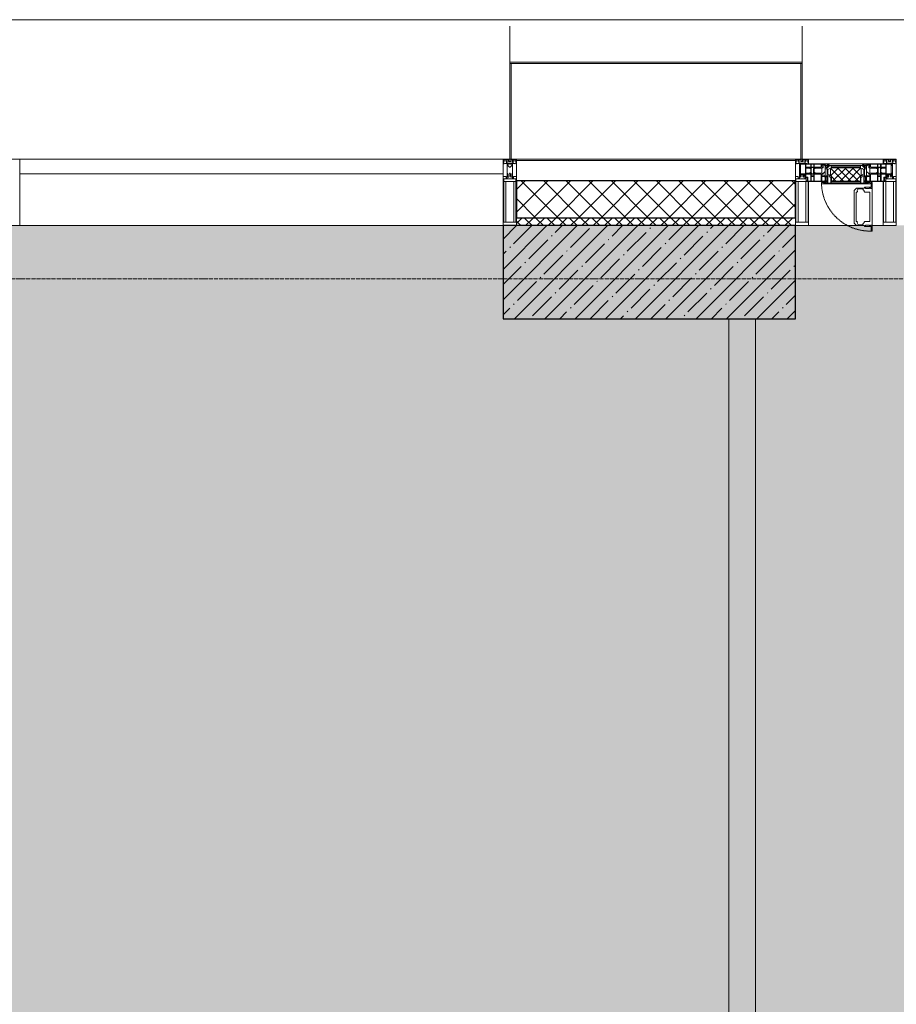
# Model space of a CAD drawing. Header units: millimetres. Extents: x -535184 to 178656, y -69521 to 68256.
# Tile 371 of 460: x -182123 to -178823, y 52742 to 56447. Entities that reach past the tile are written whole.
import ezdxf

# ---------------------------------------------------------------- set-up
doc = ezdxf.new("R2010")
doc.units = ezdxf.units.MM
doc.linetypes.add('-D1-02х01', pattern=[3, 2, -1])
doc.linetypes.add('-D1d1-15x02', pattern=[19, 15, -2, 0, -2])
for name, color, linetype, lineweight in [('_0', 7, 'Continuous', 13), ('A-COLS', 7, 'Continuous', 5), ('A-DETL-GENF', 7, 'Continuous', 5), ('A-GLAZ', 7, 'Continuous', 5), ('A-GLAZ-CURT', 8, 'Continuous', 5), ('A-GLAZ-CWMG', 8, 'Continuous', 5), ('A-WALL', 7, 'Continuous', 5), ('A-WALL-FNSH', 8, 'Continuous', 5), ('I-WALL', 7, 'Continuous', 5), ('S-COLS', 7, 'Continuous', 5), ('S-GRID', 7, 'Continuous', 5), ('Ограждение', 7, 'Continuous', 5), ('Поручни', 7, 'Continuous', 5)]:
    doc.layers.add(name, color=color, linetype=linetype, lineweight=lineweight)

# ---------------------------------------------------------------- blocks, each defined once
blk = doc.blocks.new('Rectangular Mullion - 50Wx250H-V1-50_AS_M_L11')
at = {"layer": 'A-DETL-GENF'}
for p, q in [((-25, 84), (-25, 250)), ((-25, 250), (0, 250)), ((-23, 237.3), (0, 237.3)), ((-23, 237.3), (-23, 84)), ((-14.9, 84), (-14.9, 237.3)), ((25, 250), (0, 250)), ((23, 237.3), (0, 237.3)), ((14.9, 84), (14.9, 237.3)), ((23, 237.3), (23, 73.6)), ((25, 65.2), (25, 250)), ((0, 84), (-15, 84)), ((0, 84), (23, 84)), ((-0.5, 73.6), (-15, 73.6)), ((-10, 71.3), (-12, 71.3)), ((-10, 57.4), (-10, 71.3)), ((-7, 65.2), (-5.9, 67.3)), ((-7, 65.2), (-7, 57)), ((-4.1, 67.3), (-5.9, 67.3)), ((-4.1, 67.3), (-2.9, 65.1)), ((-2.9, 65.1), (-2.9, 57)), ((0.5, 73.6), (23, 73.6)), ((4.1, 67.3), (2.9, 65.1)), ((2.9, 65.1), (2.9, 57)), ((4.1, 67.3), (5.9, 67.3)), ((7, 65.2), (5.9, 67.3)), ((7, 65.2), (7, 54.7)), ((8.7, 53), (7, 54.7)), ((8.7, 53), (10, 53)), ((10, 71.3), (14, 71.3)), ((10, 53), (10, 71.3)), ((10, 53), (10, 17)), ((14, 71.3), (14, 65.2)), ((14, 65.2), (25, 65.2)), ((-23.8, 14.6), (-25, 14.2)), ((-25, 0), (-25, 14.2)), ((-23.8, 17), (-23.8, 14.6)), ((-22.5, 10.6), (-23.8, 14.6)), ((-22.5, 10.6), (-23.7, 9.9)), ((-23.7, 1.3), (-23.7, 9.9)), ((-23.7, 1.3), (-11.8, 1.3)), ((-23.2, 10.2), (-22.5, 8)), ((-22.5, 8), (-22.5, 4.5)), ((-21.3, 4.5), (-22.5, 4.5)), ((-22.3, 17), (-22.3, 16)), ((-22.3, 16), (-21.3, 16)), ((-19.9, 17), (-21.3, 16)), ((-21.3, 4.5), (-21.3, 6.5)), ((-21.3, 6.5), (-14.2, 6.5)), ((-7.4, 16.6), (-18.4, 16.6)), ((-14.2, 6.5), (-14.2, 4.5)), ((-13.2, 4.5), (-14.2, 4.5)), ((-13.2, 4.5), (-12.2, 7.2)), ((-12.7, 7.6), (-11.3, 11.4)), ((-12.7, 7.6), (-11.8, 6.9)), ((-12.2, 9), (-12.2, 14.8)), ((-12.2, 14.8), (0, 14.8)), ((-11.8, 1.3), (-11.8, 6.9)), ((-10.5, 11.2), (-11.3, 11.4)), ((-10.5, 1.5), (-10.5, 11.2)), ((-4.8, 1.5), (-10.5, 1.5)), ((0, 8), (-4.8, 8)), ((-4.8, 1.5), (-4.8, 8)), ((-2.6, 16.8), (0, 16.8)), ((2.6, 16.8), (0, 16.8)), ((0, 14.8), (0, 16.8)), ((0, 14.8), (0, 16.8)), ((12.2, 14.8), (0, 14.8)), ((0, 0), (0, 8)), ((0, 8), (4.8, 8)), ((0, 0), (0, 8)), ((4.8, 1.5), (4.8, 8)), ((4.8, 1.5), (10.5, 1.5)), ((8.5, 23), (6, 25.5)), ((6, 18), (7.4, 18)), ((7.4, 18), (7.4, 16.6)), ((7.4, 16.6), (18.4, 16.6)), ((7.5, 18.5), (8.5, 18.5)), ((7.5, 17), (7.5, 18.5)), ((10, 17), (7.5, 17)), ((8.5, 18.5), (8.5, 23)), ((10.5, 11.2), (11.3, 11.4)), ((10.5, 1.5), (10.5, 11.2)), ((12.7, 7.6), (11.3, 11.4)), ((12.7, 7.6), (11.8, 6.9)), ((11.8, 1.3), (11.8, 6.9)), ((23.7, 1.3), (11.8, 1.3)), ((12.2, 9), (12.2, 14.8)), ((13.2, 4.5), (12.2, 7.2)), ((13.2, 4.5), (14.2, 4.5)), ((21.3, 6.5), (14.2, 6.5)), ((14.2, 6.5), (14.2, 4.5)), ((18.4, 16.6), (19, 17.6)), ((19, 17.6), (21.3, 16)), ((22.3, 16), (21.3, 16)), ((21.3, 4.5), (21.3, 6.5)), ((21.3, 4.5), (22.5, 4.5)), ((22.3, 17), (22.3, 16)), ((22.3, 17), (23.8, 17)), ((22.5, 10.6), (23.8, 14.6)), ((22.5, 10.6), (23.7, 9.9)), ((23.2, 10.2), (22.5, 8)), ((22.5, 8), (22.5, 4.5)), ((23.7, 1.3), (23.7, 9.9)), ((23.8, 17), (23.8, 14.6)), ((23.8, 14.6), (25, 14.2)), ((25, 0), (25, 14.2)), ((-25, 0), (0, 0)), ((25, 0), (0, 0))]:
    blk.add_line(p, q, dxfattribs=at)
for centre, start, end in [((-0.5, 73.1), 360, 90), ((0.5, 73.1), 90, 180)]:
    blk.add_arc(centre, 0.5, start, end, dxfattribs=at)
blk = doc.blocks.new('Rectangular Mullion - R_StandardFrame_50Wx250H-3538113-50_AS_M_L11')
at = {"layer": 'A-GLAZ-CWMG', "lineweight": 9}
for p, q in [((-25, 84), (-25, 250)), ((-25, 250), (25, 250)), ((25, 250), (25, 0)), ((-25, 0), (-25, 17)), ((25, 0), (-25, 0))]:
    blk.add_line(p, q, dxfattribs=at)
blk = doc.blocks.new('A_PAN_Створка - 383мм-V16-50_AS_M_L11')
at = {"layer": 'A-GLAZ-CURT'}
h = blk.add_hatch(dxfattribs=at)
h.set_pattern_fill('FP_17', color=256, style=0, pattern_type=2)
h.set_pattern_definition([(45, (-13240, -29700), (-14.142136, 14.142136), []), (135, (-13240, -29700), (-14.142136, -14.142136), [])])
h.paths.add_polyline_path([(-53.6, -82.7), (54.6, -81.8), (54.6, -63.4), (57.2, -60.8), (57.2, -36.4), (54.9, -34.1), (54.5, -31.8), (-54.5, -31.8), (-54.9, -34.1), (-57.2, -36.4), (-57.2, -60.8), (-54.6, -63.4), (-54.6, -81.8)])
at = {"layer": 'A-DETL-GENF'}
for p, q in [((-70, -32.1), (-61.4, -23.5)), ((-70, -62.5), (-70, -32.1)), ((-65.7, -37.4), (-60.8, -34.7)), ((61.4, -23.5), (-61.4, -23.5)), ((-60.8, -34.7), (-57.3, -35.9)), ((-55.2, -33.8), (-57.3, -35.9)), ((-54.9, -34.1), (-57.2, -36.4)), ((-57.2, -36.4), (-57.2, -60.8)), ((-55.2, -33.8), (-54.8, -31.5)), ((-54.9, -25.8), (-53.9, -24.8)), ((-54.9, -29.5), (-54.9, -25.8)), ((-53.9, -30.5), (-54.9, -29.5)), ((-54.5, -31.8), (-54.9, -34.1)), ((0, -31.5), (-54.8, -31.5)), ((54.5, -31.8), (-54.5, -31.8)), ((-53.9, -24.8), (53.9, -24.8)), ((53.9, -30.5), (-53.9, -30.5)), ((0, -31.5), (54.8, -31.5)), ((54.9, -25.8), (53.9, -24.8)), ((53.9, -30.5), (54.9, -29.5)), ((54.9, -34.1), (54.5, -31.8)), ((55.2, -33.8), (54.8, -31.5)), ((54.9, -29.5), (54.9, -25.8)), ((57.2, -36.4), (54.9, -34.1)), ((55.2, -33.8), (57.3, -35.9)), ((57.2, -60.8), (57.2, -36.4)), ((60.8, -34.7), (57.3, -35.9)), ((65.7, -37.4), (60.8, -34.7)), ((70, -32.1), (61.4, -23.5)), ((70, -62.5), (70, -32.1)), ((-73.9, -62.5), (-70, -62.5)), ((-73.9, -87.5), (-73.9, -62.5)), ((-69.4, -66.5), (-73.9, -66.5)), ((-69.4, -81.5), (-69.4, -66.5)), ((-61.7, -62.5), (-67.9, -62.5)), ((-67.9, -62.5), (-67.9, -89.3)), ((-67.8, -38.3), (-65.7, -37.4)), ((-67.8, -55.7), (-67.8, -38.3)), ((-66, -56.5), (-67.8, -55.7)), ((-66, -56.5), (-62, -59.1)), ((-62, -59.1), (-60.7, -61)), ((-61.7, -64.9), (-61.7, -62.5)), ((-60.1, -67.7), (-61.7, -64.9)), ((-60.7, -61), (-57.4, -61)), ((-56.4, -67.7), (-60.1, -67.7)), ((-57.4, -61), (-54.9, -63.5)), ((-57.2, -60.8), (-54.6, -63.4)), ((-56.4, -89.4), (-56.4, -67.7)), ((-54.9, -63.5), (-54.9, -81.9)), ((-54.6, -63.4), (-54.6, -81.8)), ((54.6, -63.4), (57.2, -60.8)), ((54.6, -81.8), (54.6, -63.4)), ((57.4, -61), (54.9, -63.5)), ((54.9, -63.5), (54.9, -81.9)), ((56.4, -67.7), (60.1, -67.7)), ((56.4, -89.4), (56.4, -67.7)), ((60.7, -61), (57.4, -61)), ((60.1, -67.7), (61.7, -64.9)), ((62, -59.1), (60.7, -61)), ((61.7, -62.5), (67.9, -62.5)), ((61.7, -64.9), (61.7, -62.5)), ((66, -56.5), (62, -59.1)), ((67.8, -38.3), (65.7, -37.4)), ((66, -56.5), (67.8, -55.7)), ((67.8, -55.7), (67.8, -38.3)), ((67.9, -62.5), (67.9, -89.3)), ((69.4, -66.5), (73.9, -66.5)), ((69.4, -81.5), (69.4, -66.5)), ((73.9, -62.5), (70, -62.5)), ((73.9, -87.5), (73.9, -62.5)), ((-91.5, -87.5), (-73.9, -87.5)), ((-91.5, -92), (-91.5, -87.5)), ((-91.5, -92), (91.5, -92)), ((-83.4, -90.3), (-83.4, -87.5)), ((-83.4, -90.3), (-69.4, -90.3)), ((-73.9, -81.5), (-69.4, -81.5)), ((-69.4, -85.5), (-73.9, -85.5)), ((-69.4, -90.3), (-69.4, -85.5)), ((-67.9, -89.3), (-66.9, -90.3)), ((-66.9, -90.3), (-57.4, -90.3)), ((-57.4, -90.3), (-56.4, -89.4)), ((-54.9, -81.9), (-53.8, -83)), ((-54.9, -85.6), (-53.9, -84.6)), ((-54.9, -89.3), (-54.9, -85.6)), ((-53.9, -90.3), (-54.9, -89.3)), ((-54.6, -81.8), (-53.6, -82.7)), ((-53.9, -84.6), (53.9, -84.6)), ((53.9, -90.3), (-53.9, -90.3)), ((53.8, -83), (-53.8, -83)), ((-53.6, -82.7), (53.6, -82.7)), ((53.6, -82.7), (54.6, -81.8)), ((54.9, -81.9), (53.8, -83)), ((54.9, -85.6), (53.9, -84.6)), ((53.9, -90.3), (54.9, -89.3)), ((54.9, -89.3), (54.9, -85.6)), ((57.4, -90.3), (56.4, -89.4)), ((66.9, -90.3), (57.4, -90.3)), ((67.9, -89.3), (66.9, -90.3)), ((73.9, -81.5), (69.4, -81.5)), ((69.4, -85.5), (73.9, -85.5)), ((69.4, -90.3), (69.4, -85.5)), ((83.4, -90.3), (69.4, -90.3)), ((91.5, -87.5), (73.9, -87.5)), ((83.4, -90.3), (83.4, -87.5)), ((91.5, -92), (91.5, -87.5))]:
    blk.add_line(p, q, dxfattribs=at)
at = {"layer": 'A-DETL-GENF', "color": 9, "true_color": 0xc8c8c8}
for p, q in [((39.7, -109), (31.1, -117.6)), ((70.1, -109), (39.7, -109)), ((70.1, -105.1), (70.1, -109)), ((95.1, -105.1), (70.1, -105.1)), ((74.1, -109.6), (74.1, -105.1)), ((89.1, -109.6), (74.1, -109.6)), ((89.1, -105.1), (89.1, -109.6)), ((93.1, -109.6), (93.1, -105.1)), ((97.9, -109.6), (93.1, -109.6)), ((95.1, -87.5), (95.1, -105.1)), ((99.6, -87.5), (95.1, -87.5)), ((97.9, -95.6), (95.1, -95.6)), ((97.9, -95.6), (97.9, -109.6)), ((99.6, -270.5), (99.6, -87.5)), ((31.1, -117.6), (31.1, -240.4)), ((41.4, -123.8), (39.1, -124.2)), ((39.1, -179), (39.1, -124.2)), ((41.4, -123.8), (43.5, -121.7)), ((45, -113.3), (42.3, -118.2)), ((42.3, -118.2), (43.5, -121.7)), ((45.9, -111.2), (45, -113.3)), ((63.3, -111.2), (45.9, -111.2)), ((64.1, -113), (63.3, -111.2)), ((64.1, -113), (66.7, -117)), ((66.7, -117), (68.6, -118.3)), ((68.6, -118.3), (68.6, -121.6)), ((68.6, -121.6), (71.1, -124.1)), ((71.1, -124.1), (89.5, -124.1)), ((89.5, -124.1), (90.6, -125.2)), ((90.6, -125.2), (90.6, -232.8)), ((39.1, -179), (39.1, -233.8)), ((39.7, -249), (31.1, -240.4)), ((41.4, -234.2), (39.1, -233.8)), ((70.1, -249), (39.7, -249)), ((41.4, -234.2), (43.5, -236.3)), ((42.3, -239.8), (43.5, -236.3)), ((45, -244.7), (42.3, -239.8)), ((45.9, -246.8), (45, -244.7)), ((63.3, -246.8), (45.9, -246.8)), ((64.1, -245), (63.3, -246.8)), ((64.1, -245), (66.7, -241)), ((66.7, -241), (68.6, -239.7)), ((68.6, -236.4), (71.1, -233.9)), ((68.6, -239.7), (68.6, -236.4)), ((70.1, -252.9), (70.1, -249)), ((95.1, -252.9), (70.1, -252.9)), ((71.1, -233.9), (89.5, -233.9)), ((74.1, -248.4), (74.1, -252.9)), ((89.1, -248.4), (74.1, -248.4)), ((89.1, -252.9), (89.1, -248.4)), ((89.5, -233.9), (90.6, -232.8)), ((93.1, -248.4), (93.1, -252.9)), ((97.9, -248.4), (93.1, -248.4)), ((95.1, -270.5), (95.1, -252.9)), ((97.9, -262.4), (97.9, -248.4)), ((97.9, -262.4), (95.1, -262.4)), ((99.6, -270.5), (95.1, -270.5))]:
    blk.add_line(p, q, dxfattribs=at)
at = {"layer": 'A-GLAZ'}
for p, q in [((-67.9, -17), (-171, -17)), ((-171, -17), (-171, -57)), ((-171, -18.5), (-153.5, -18.5)), ((-153.5, -18.5), (-152, -20)), ((-152, -20), (-152, -73.5)), ((-150.5, -17), (-150.5, -29.4)), ((-132.4, -18.6), (-150.5, -18.6)), ((-150.5, -29.4), (-132.4, -29.4)), ((-150.5, -33.6), (-150.5, -68)), ((-136.3, -33.6), (-150.5, -33.6)), ((-137.2, -31), (-135.8, -35)), ((-132.5, -31), (-137.2, -31)), ((-132.1, -36.8), (-135.8, -35)), ((-132.5, -31.9), (-133.4, -33.7)), ((-133.4, -33.7), (-130.1, -35.3)), ((-132.5, -31.9), (-132.5, -31)), ((-132.4, -29.4), (-132.4, -18.6)), ((-132.1, -49), (-132.1, -36.8)), ((-131, -18.2), (-131, -29.5)), ((-120.8, -18.2), (-131, -18.2)), ((-131, -29.5), (-120.8, -29.5)), ((-131, -30.9), (-131, -33)), ((-120.8, -30.9), (-131, -30.9)), ((-129.4, -34.6), (-131, -33)), ((-130.1, -35.3), (-129.4, -34.6)), ((-130.1, -35.3), (-130.1, -50.4)), ((-122.4, -34.6), (-120.8, -33)), ((-121.7, -35.3), (-122.4, -34.6)), ((-118.4, -33.7), (-121.7, -35.3)), ((-121.7, -35.3), (-121.7, -50.4)), ((-120.8, -18.2), (-120.8, -29.5)), ((-120.8, -30.9), (-120.8, -33)), ((-119.7, -36.8), (-115.9, -35)), ((-119.7, -49), (-119.7, -36.8)), ((-119.3, -18.6), (-92.5, -18.6)), ((-119.3, -29.4), (-119.3, -18.6)), ((-92.5, -29.4), (-119.3, -29.4)), ((-119.3, -31), (-114.6, -31)), ((-119.3, -31.9), (-119.3, -31)), ((-119.3, -31.9), (-118.4, -33.7)), ((-114.6, -31), (-115.9, -35)), ((-94.1, -33.5), (-115.4, -33.5)), ((-89.9, -35.1), (-94.1, -33.5)), ((-92.5, -18.6), (-92.5, -29.4)), ((-90.8, -18.5), (-90.8, -29.4)), ((-87.3, -18.5), (-90.8, -18.5)), ((-90.8, -29.4), (-85.9, -29.4)), ((-89.9, -32.5), (-89.9, -35.1)), ((-85.9, -32.5), (-89.9, -32.5)), ((-89.9, -35.1), (-89.9, -50.9)), ((-87.3, -20.4), (-87.3, -18.5)), ((-87.3, -20.4), (-87.3, -21.9)), ((-84.8, -20.4), (-87.3, -20.4)), ((-87.3, -21.9), (-85.9, -21.9)), ((-85.9, -18.2), (-85.9, -20.4)), ((-75.9, -18.2), (-85.9, -18.2)), ((-85.9, -21.9), (-85.9, -29.4)), ((-85.9, -29.4), (-85.9, -32.5)), ((-83.4, -20.4), (-84.8, -20.4)), ((-70, -33.8), (-83.4, -20.4)), ((-78, -84), (-78, -23.5)), ((-78, -23.5), (-67.9, -23.5)), ((-78, -36.8), (-70, -36.8)), ((-78, -45.6), (-78, -36.8)), ((-75.9, -21.5), (-75.9, -18.2)), ((-75.9, -21.5), (-75.9, -23.5)), ((-74.9, -21.5), (-75.9, -21.5)), ((-75.9, -23.5), (-73, -23.5)), ((-74.9, -17.9), (-74.9, -21.5)), ((-68.9, -17.9), (-74.9, -17.9)), ((-67.2, -29.3), (-73, -23.5)), ((-61.4, -23.5), (-70, -32.1)), ((-70, -32.1), (-70, -62.5)), ((-70, -36.8), (-70, -33.8)), ((-68.9, -21.5), (-68.9, -17.9)), ((-67.9, -21.5), (-68.9, -21.5)), ((67.9, -17), (-67.9, -17)), ((-61.4, -23.5), (-67.9, -17)), ((-67.9, -17), (-67.9, -23.5)), ((-67.9, -17), (67.9, -17)), ((-67.9, -21.5), (-67.9, -23.5)), ((-67.9, -23.5), (-64.6, -26.8)), ((-67.9, -23.5), (-64.6, -26.8)), ((-64.6, -26.8), (-67.2, -29.3)), ((-64.6, -26.8), (-61.4, -23.5)), ((61.4, -23.5), (-61.4, -23.5)), ((67.9, -17), (61.4, -23.5)), ((70, -32.1), (61.4, -23.5)), ((61.4, -23.5), (64.6, -26.8)), ((67.9, -23.5), (64.6, -26.8)), ((64.6, -26.8), (67.9, -23.5)), ((64.6, -26.8), (67.2, -29.3)), ((67.2, -29.3), (73, -23.5)), ((67.9, -23.5), (67.9, -17)), ((171, -17), (67.9, -17)), ((67.9, -21.5), (67.9, -23.5)), ((67.9, -21.5), (68.9, -21.5)), ((67.9, -23.5), (78, -23.5)), ((68.9, -17.9), (74.9, -17.9)), ((68.9, -21.5), (68.9, -17.9)), ((70, -33.8), (83.4, -20.4)), ((70, -62.5), (70, -32.1)), ((70, -36.8), (70, -33.8)), ((78, -36.8), (70, -36.8)), ((75.9, -23.5), (73, -23.5)), ((74.9, -17.9), (74.9, -21.5)), ((74.9, -21.5), (75.9, -21.5)), ((75.9, -18.2), (85.9, -18.2)), ((75.9, -21.5), (75.9, -18.2)), ((75.9, -21.5), (75.9, -23.5)), ((78, -23.5), (78, -84)), ((78, -45.6), (78, -36.8)), ((83.4, -20.4), (84.8, -20.4)), ((84.8, -20.4), (87.3, -20.4)), ((85.9, -18.2), (85.9, -20.4)), ((85.9, -21.9), (85.9, -29.4)), ((87.3, -21.9), (85.9, -21.9)), ((85.9, -29.4), (85.9, -32.5)), ((90.8, -29.4), (85.9, -29.4)), ((85.9, -32.5), (89.9, -32.5)), ((87.3, -18.5), (90.8, -18.5)), ((87.3, -20.4), (87.3, -18.5)), ((87.3, -20.4), (87.3, -21.9)), ((89.9, -32.5), (89.9, -35.1)), ((89.9, -35.1), (94.1, -33.5)), ((89.9, -35.1), (89.9, -50.9)), ((90.8, -18.5), (90.8, -29.4)), ((92.5, -18.6), (92.5, -29.4)), ((119.3, -18.6), (92.5, -18.6)), ((92.5, -29.4), (119.3, -29.4)), ((94.1, -33.5), (115.4, -33.5)), ((114.6, -31), (115.9, -35)), ((119.3, -31), (114.6, -31)), ((119.7, -36.8), (115.9, -35)), ((119.3, -31.9), (118.4, -33.7)), ((118.4, -33.7), (121.7, -35.3)), ((119.3, -29.4), (119.3, -18.6)), ((119.3, -31.9), (119.3, -31)), ((119.7, -49), (119.7, -36.8)), ((120.8, -18.2), (120.8, -29.5)), ((120.8, -18.2), (131, -18.2)), ((131, -29.5), (120.8, -29.5)), ((120.8, -30.9), (120.8, -33)), ((120.8, -30.9), (131, -30.9)), ((122.4, -34.6), (120.8, -33)), ((121.7, -35.3), (122.4, -34.6)), ((121.7, -35.3), (121.7, -50.4)), ((129.4, -34.6), (131, -33)), ((130.1, -35.3), (129.4, -34.6)), ((133.4, -33.7), (130.1, -35.3)), ((130.1, -35.3), (130.1, -50.4)), ((131, -18.2), (131, -29.5)), ((131, -30.9), (131, -33)), ((132.1, -36.8), (135.8, -35)), ((132.1, -49), (132.1, -36.8)), ((132.4, -18.6), (150.5, -18.6)), ((132.4, -29.4), (132.4, -18.6)), ((150.5, -29.4), (132.4, -29.4)), ((132.5, -31), (137.2, -31)), ((132.5, -31.9), (132.5, -31)), ((132.5, -31.9), (133.4, -33.7)), ((137.2, -31), (135.8, -35)), ((136.3, -33.6), (150.5, -33.6)), ((150.5, -17), (150.5, -29.4)), ((150.5, -33.6), (150.5, -68)), ((153.5, -18.5), (152, -20)), ((152, -20), (152, -73.5)), ((171, -18.5), (153.5, -18.5)), ((171, -57), (171, -17)), ((-171, -55.5), (-152, -55.5)), ((-171, -57), (-156, -57)), ((-153, -60), (-153, -73.5)), ((-153, -73.5), (-150, -73.5)), ((-136.4, -52.4), (-150.5, -52.4)), ((-150.5, -56.6), (-132.4, -56.6)), ((-150.5, -68), (-143.5, -68)), ((-150.5, -69.5), (-150.5, -73.5)), ((-145, -69.5), (-150.5, -69.5)), ((-150, -73.5), (-150, -84)), ((-145, -69.5), (-145, -79.5)), ((-143.5, -68), (-143.5, -81)), ((-137.2, -54.8), (-135.8, -50.8)), ((-132.5, -54.8), (-137.2, -54.8)), ((-132.1, -49), (-135.8, -50.8)), ((-133.4, -52), (-130.1, -50.4)), ((-132.5, -53.8), (-133.4, -52)), ((-132.5, -53.8), (-132.5, -54.8)), ((-132.4, -56.6), (-132.4, -82.5)), ((-129.4, -51.1), (-131, -52.7)), ((-131, -55.1), (-131, -52.7)), ((-120.8, -55.1), (-131, -55.1)), ((-131, -56.5), (-131, -62.6)), ((-131, -56.5), (-120.8, -56.5)), ((-120.8, -62.6), (-131, -62.6)), ((-131, -64.6), (-120.8, -64.6)), ((-131, -82.5), (-131, -64.6)), ((-130.1, -50.4), (-129.4, -51.1)), ((-121.7, -50.4), (-122.4, -51.1)), ((-122.4, -51.1), (-120.8, -52.7)), ((-118.4, -52), (-121.7, -50.4)), ((-120.8, -55.1), (-120.8, -52.7)), ((-120.8, -56.5), (-120.8, -62.6)), ((-120.8, -82.5), (-120.8, -64.6)), ((-119.7, -49), (-115.9, -50.8)), ((-119.3, -53.8), (-118.4, -52)), ((-119.3, -53.8), (-119.3, -54.8)), ((-119.3, -54.8), (-114.6, -54.8)), ((-119.3, -56.6), (-119.3, -82.5)), ((-92.5, -56.6), (-119.3, -56.6)), ((-114.6, -54.8), (-115.9, -50.8)), ((-94.1, -52.5), (-115.3, -52.5)), ((-89.9, -50.9), (-94.1, -52.5)), ((-92.5, -56.6), (-92.5, -82.5)), ((-90.8, -56.6), (-85.9, -56.6)), ((-90.8, -62.7), (-90.8, -56.6)), ((-80.4, -62.7), (-90.8, -62.7)), ((-90.8, -64.6), (-90.8, -82.5)), ((-80.1, -64.6), (-90.8, -64.6)), ((-89.9, -52.2), (-89.9, -50.9)), ((-89.9, -52.2), (-88.6, -53.5)), ((-85.9, -53.5), (-88.6, -53.5)), ((-85.9, -53.5), (-78, -45.6)), ((-85.9, -56.6), (-85.9, -53.5)), ((-80.4, -61.1), (-80.4, -62.7)), ((-78, -61.1), (-80.4, -61.1)), ((-80.1, -66.1), (-80.1, -64.6)), ((-78, -66.1), (-80.1, -66.1)), ((-78, -66.1), (-78, -61.1)), ((-70, -62.5), (-73.9, -62.5)), ((-73.9, -62.5), (-73.9, -87.5)), ((73.9, -62.5), (70, -62.5)), ((73.9, -87.5), (73.9, -62.5)), ((85.9, -53.5), (78, -45.6)), ((78, -61.1), (80.4, -61.1)), ((78, -66.1), (78, -61.1)), ((78, -66.1), (80.1, -66.1)), ((80.1, -64.6), (90.8, -64.6)), ((80.1, -66.1), (80.1, -64.6)), ((80.4, -61.1), (80.4, -62.7)), ((80.4, -62.7), (90.8, -62.7)), ((85.9, -53.5), (88.6, -53.5)), ((85.9, -56.6), (85.9, -53.5)), ((90.8, -56.6), (85.9, -56.6)), ((89.9, -52.2), (88.6, -53.5)), ((89.9, -50.9), (94.1, -52.5)), ((89.9, -52.2), (89.9, -50.9)), ((90.8, -62.7), (90.8, -56.6)), ((90.8, -64.6), (90.8, -82.5)), ((92.5, -56.6), (119.3, -56.6)), ((92.5, -56.6), (92.5, -82.5)), ((94.1, -52.5), (115.3, -52.5)), ((114.6, -54.8), (115.9, -50.8)), ((119.3, -54.8), (114.6, -54.8)), ((119.7, -49), (115.9, -50.8)), ((118.4, -52), (121.7, -50.4)), ((119.3, -53.8), (118.4, -52)), ((119.3, -53.8), (119.3, -54.8)), ((119.3, -56.6), (119.3, -82.5)), ((122.4, -51.1), (120.8, -52.7)), ((120.8, -55.1), (120.8, -52.7)), ((120.8, -55.1), (131, -55.1)), ((120.8, -56.5), (120.8, -62.6)), ((131, -56.5), (120.8, -56.5)), ((120.8, -62.6), (131, -62.6)), ((120.8, -82.5), (120.8, -64.6)), ((131, -64.6), (120.8, -64.6)), ((121.7, -50.4), (122.4, -51.1)), ((130.1, -50.4), (129.4, -51.1)), ((129.4, -51.1), (131, -52.7)), ((133.4, -52), (130.1, -50.4)), ((131, -55.1), (131, -52.7)), ((131, -56.5), (131, -62.6)), ((131, -82.5), (131, -64.6)), ((132.1, -49), (135.8, -50.8)), ((150.5, -56.6), (132.4, -56.6)), ((132.4, -56.6), (132.4, -82.5)), ((132.5, -53.8), (133.4, -52)), ((132.5, -53.8), (132.5, -54.8)), ((132.5, -54.8), (137.2, -54.8)), ((137.2, -54.8), (135.8, -50.8)), ((136.4, -52.4), (150.5, -52.4)), ((143.5, -68), (143.5, -81)), ((150.5, -68), (143.5, -68)), ((145, -69.5), (150.5, -69.5)), ((145, -69.5), (145, -79.5)), ((150, -84), (150, -73.5)), ((150, -73.5), (153, -73.5)), ((150.5, -69.5), (150.5, -73.5)), ((171, -55.5), (152, -55.5)), ((153, -73.5), (153, -60)), ((156, -57), (171, -57)), ((-150, -84), (-78, -84)), ((-148.5, -81), (-148.5, -82.5)), ((-143.5, -81), (-148.5, -81)), ((-148.5, -82.5), (-132.4, -82.5)), ((-131, -82.5), (-120.8, -82.5)), ((-119.3, -82.5), (-92.5, -82.5)), ((-73.9, -87.5), (-91.5, -87.5)), ((-91.5, -87.5), (-91.5, -92)), ((-91.5, -92), (91.5, -92)), ((-90.8, -82.5), (-79.5, -82.5)), ((-78, -84), (-85, -84)), ((-85, -84), (-85, -87.5)), ((-85, -87.5), (-78, -87.5)), ((-79.5, -80.6), (-78, -80.6)), ((-79.5, -82.5), (-79.5, -80.6)), ((-78, -87.5), (-78, -84)), ((-78, -84), (-73.9, -84)), ((73.9, -84), (78, -84)), ((91.5, -87.5), (73.9, -87.5)), ((79.5, -80.6), (78, -80.6)), ((78, -87.5), (78, -84)), ((78, -84), (85, -84)), ((78, -84), (150, -84)), ((85, -87.5), (78, -87.5)), ((79.5, -82.5), (79.5, -80.6)), ((90.8, -82.5), (79.5, -82.5)), ((85, -84), (85, -87.5)), ((91.5, -92), (91.5, -87.5)), ((119.3, -82.5), (92.5, -82.5)), ((131, -82.5), (120.8, -82.5)), ((148.5, -82.5), (132.4, -82.5)), ((143.5, -81), (148.5, -81)), ((148.5, -81), (148.5, -82.5))]:
    blk.add_line(p, q, dxfattribs=at)
for centre, start, end in [((-156, -60), 0, 90), ((156, -60), 90, 180)]:
    blk.add_arc(centre, 3, start, end, dxfattribs=at)
at = {"layer": 'A-GLAZ', "linetype": '-D1-02х01'}
blk.add_arc((91.4, -87.5), 183, 181.4091, 271.1445, dxfattribs=at)
blk = doc.blocks.new('Rectangular Mullion - R_StandardFrame_50Wx250H-3323618-50_AS_M_L11')
at = {"layer": 'A-GLAZ-CWMG'}
for p, q in [((37450, 1250), (37450, 1039.9)), ((37700, 1250), (37700, 970)), ((37450, 1010.4), (37450, 970))]:
    blk.add_line(p, q, dxfattribs=at)
blk = doc.blocks.new('System Panel - A_PAN_Glass-5026786-50_AS_M_L11')
at = {"layer": 'A-GLAZ-CURT'}
for p, q in [((910, 0), (-910, 0)), ((-910, 0), (-910, -55)), ((910, -55), (910, 0)), ((-910, -55), (910, -55))]:
    blk.add_line(p, q, dxfattribs=at)
blk = doc.blocks.new('Rectangular Mullion - R_StandardFrame_50Wx250H-3343043-50_AS_M_L11')
at = {"layer": 'A-GLAZ-CWMG'}
blk.add_line((11950, 29450), (10130, 29450), dxfattribs=at)
blk = doc.blocks.new('Rectangular Mullion - 50Wx250H-2623690-50_AS_M_L11')
at = {"layer": 'A-DETL-GENF'}
for p, q in [((-25, 65.2), (-25, 250)), ((-25, 250), (0, 250)), ((-23, 237.3), (0, 237.3)), ((-23, 237.3), (-23, 73.6)), ((-14.9, 84), (-14.9, 237.3)), ((25, 250), (0, 250)), ((23, 237.3), (0, 237.3)), ((14.9, 84), (14.9, 237.3)), ((23, 237.3), (23, 73.6)), ((25, 65.2), (25, 250)), ((0, 84), (-23, 84)), ((0, 84), (23, 84)), ((-14, 65.2), (-25, 65.2)), ((-0.5, 73.6), (-23, 73.6)), ((-14, 71.3), (-14, 65.2)), ((-10, 71.3), (-14, 71.3)), ((-10, 53), (-10, 71.3)), ((-8.7, 53), (-10, 53)), ((-10, 53), (-10, 17)), ((-8.7, 53), (-7, 54.7)), ((-7, 65.2), (-5.9, 67.3)), ((-7, 65.2), (-7, 54.7)), ((-4.1, 67.3), (-5.9, 67.3)), ((-4.1, 67.3), (-2.9, 65.1)), ((-2.9, 65.1), (-2.9, 54.6)), ((-1.3, 53), (-2.9, 54.6)), ((0, 53), (-1.3, 53)), ((0, 53), (1.3, 53)), ((0.5, 73.6), (23, 73.6)), ((1.3, 53), (2.9, 54.6)), ((4.1, 67.3), (2.9, 65.1)), ((2.9, 65.1), (2.9, 54.6)), ((4.1, 67.3), (5.9, 67.3)), ((7, 65.2), (5.9, 67.3)), ((7, 65.2), (7, 54.7)), ((8.7, 53), (7, 54.7)), ((8.7, 53), (10, 53)), ((10, 71.3), (14, 71.3)), ((10, 53), (10, 71.3)), ((10, 53), (10, 17)), ((14, 71.3), (14, 65.2)), ((14, 65.2), (25, 65.2)), ((-23.8, 14.6), (-25, 14.2)), ((-25, 0), (-25, 14.2)), ((-22.3, 17), (-23.8, 17)), ((-23.8, 17), (-23.8, 14.6)), ((-22.5, 10.6), (-23.8, 14.6)), ((-22.5, 10.6), (-23.7, 9.9)), ((-23.7, 1.3), (-23.7, 9.9)), ((-23.7, 1.3), (-11.8, 1.3)), ((-23.2, 10.2), (-22.5, 8)), ((-22.5, 8), (-22.5, 4.5)), ((-21.3, 4.5), (-22.5, 4.5)), ((-22.3, 17), (-22.3, 16)), ((-22.3, 16), (-21.3, 16)), ((-19, 17.6), (-21.3, 16)), ((-21.3, 4.5), (-21.3, 6.5)), ((-21.3, 6.5), (-14.2, 6.5)), ((-18.4, 16.6), (-19, 17.6)), ((-7.4, 16.6), (-18.4, 16.6)), ((-14.2, 6.5), (-14.2, 4.5)), ((-13.2, 4.5), (-14.2, 4.5)), ((-13.2, 4.5), (-12.2, 7.2)), ((-12.7, 7.6), (-11.3, 11.4)), ((-12.7, 7.6), (-11.8, 6.9)), ((-12.2, 9), (-12.2, 14.8)), ((-12.2, 14.8), (0, 14.8)), ((-11.8, 1.3), (-11.8, 6.9)), ((-10.5, 11.2), (-11.3, 11.4)), ((-10.5, 1.5), (-10.5, 11.2)), ((-4.8, 1.5), (-10.5, 1.5)), ((-10, 17), (-7.5, 17)), ((-8.5, 23), (-1.5, 30)), ((-8.5, 18.5), (-8.5, 23)), ((-7.5, 18.5), (-8.5, 18.5)), ((-7.5, 17), (-7.5, 18.5)), ((-7.4, 18), (-7.4, 16.6)), ((-2.6, 18), (-7.4, 18)), ((0, 8), (-4.8, 8)), ((-4.8, 1.5), (-4.8, 8)), ((-2.6, 18), (-2.6, 16.8)), ((-2.6, 16.8), (0, 16.8)), ((-1.5, 30), (0, 30)), ((1.5, 30), (0, 30)), ((2.6, 16.8), (0, 16.8)), ((0, 14.8), (0, 16.8)), ((0, 14.8), (0, 16.8)), ((12.2, 14.8), (0, 14.8)), ((0, 0), (0, 8)), ((0, 8), (4.8, 8)), ((0, 0), (0, 8)), ((8.5, 23), (1.5, 30)), ((2.6, 18), (2.6, 16.8)), ((2.6, 18), (7.4, 18)), ((4.8, 1.5), (4.8, 8)), ((4.8, 1.5), (10.5, 1.5)), ((7.4, 18), (7.4, 16.6)), ((7.4, 16.6), (18.4, 16.6)), ((7.5, 18.5), (8.5, 18.5)), ((7.5, 17), (7.5, 18.5)), ((10, 17), (7.5, 17)), ((8.5, 18.5), (8.5, 23)), ((10.5, 11.2), (11.3, 11.4)), ((10.5, 1.5), (10.5, 11.2)), ((12.7, 7.6), (11.3, 11.4)), ((12.7, 7.6), (11.8, 6.9)), ((11.8, 1.3), (11.8, 6.9)), ((23.7, 1.3), (11.8, 1.3)), ((12.2, 9), (12.2, 14.8)), ((13.2, 4.5), (12.2, 7.2)), ((13.2, 4.5), (14.2, 4.5)), ((21.3, 6.5), (14.2, 6.5)), ((14.2, 6.5), (14.2, 4.5)), ((18.4, 16.6), (19, 17.6)), ((19, 17.6), (21.3, 16)), ((22.3, 16), (21.3, 16)), ((21.3, 4.5), (21.3, 6.5)), ((21.3, 4.5), (22.5, 4.5)), ((22.3, 17), (22.3, 16)), ((22.3, 17), (23.8, 17)), ((22.5, 10.6), (23.8, 14.6)), ((22.5, 10.6), (23.7, 9.9)), ((23.2, 10.2), (22.5, 8)), ((22.5, 8), (22.5, 4.5)), ((23.7, 1.3), (23.7, 9.9)), ((23.8, 17), (23.8, 14.6)), ((23.8, 14.6), (25, 14.2)), ((25, 0), (25, 14.2)), ((-25, 0), (0, 0)), ((25, 0), (0, 0))]:
    blk.add_line(p, q, dxfattribs=at)
for centre, start, end in [((-0.5, 73.1), 360, 90), ((0.5, 73.1), 90, 180)]:
    blk.add_arc(centre, 0.5, start, end, dxfattribs=at)
blk = doc.blocks.new('Rectangular Mullion - R_StandardFrame_50Wx250H-4058886-50_AS_M_L11')
at = {"layer": 'A-GLAZ-CWMG', "lineweight": 9}
for p, q in [((-50, 0), (-50, 250)), ((-50, 250), (0, 250)), ((0, 250), (0, 0)), ((0, 0), (-50, 0))]:
    blk.add_line(p, q, dxfattribs=at)
blk = doc.blocks.new('Ограждение - Ограждение-4621406-50_AS_M_L11')
at = {"layer": 'Поручни'}
blk.add_line((16400, 30175), (-1225, 30175), dxfattribs=at)
blk = doc.blocks.new('Rectangular Mullion - 50Wx250H-V3-50_AS_M_L11')
at = {"layer": 'A-DETL-GENF'}
for p, q in [((-25, 65.2), (-25, 250)), ((-25, 250), (0, 250)), ((-23, 237.3), (0, 237.3)), ((-23, 237.3), (-23, 73.6)), ((-14.9, 84), (-14.9, 237.3)), ((25, 250), (0, 250)), ((23, 237.3), (0, 237.3)), ((14.9, 84), (14.9, 237.3)), ((23, 237.3), (23, 84)), ((25, 84), (25, 250)), ((0, 84), (-23, 84)), ((0, 84), (15, 84)), ((-14, 65.2), (-25, 65.2)), ((-0.5, 73.6), (-23, 73.6)), ((-14, 71.3), (-14, 65.2)), ((-10, 71.3), (-14, 71.3)), ((-10, 53), (-10, 71.3)), ((-8.7, 53), (-10, 53)), ((-10, 53), (-10, 17)), ((-8.7, 53), (-7, 54.7)), ((-7, 65.2), (-5.9, 67.3)), ((-7, 65.2), (-7, 54.7)), ((-4.1, 67.3), (-5.9, 67.3)), ((-4.1, 67.3), (-2.9, 65.1)), ((-2.9, 65.1), (-2.9, 57)), ((0.5, 73.6), (15, 73.6)), ((4.1, 67.3), (2.9, 65.1)), ((2.9, 65.1), (2.9, 57)), ((4.1, 67.3), (5.9, 67.3)), ((7, 65.2), (5.9, 67.3)), ((7, 65.2), (7, 57)), ((10, 71.3), (12, 71.3)), ((10, 57.4), (10, 71.3)), ((-23.8, 14.6), (-25, 14.2)), ((-25, 0), (-25, 14.2)), ((-22.3, 17), (-23.8, 17)), ((-23.8, 17), (-23.8, 14.6)), ((-22.5, 10.6), (-23.8, 14.6)), ((-22.5, 10.6), (-23.7, 9.9)), ((-23.7, 1.3), (-23.7, 9.9)), ((-23.7, 1.3), (-11.8, 1.3)), ((-23.2, 10.2), (-22.5, 8)), ((-22.5, 8), (-22.5, 4.5)), ((-21.3, 4.5), (-22.5, 4.5)), ((-22.3, 17), (-22.3, 16)), ((-22.3, 16), (-21.3, 16)), ((-19, 17.6), (-21.3, 16)), ((-21.3, 4.5), (-21.3, 6.5)), ((-21.3, 6.5), (-14.2, 6.5)), ((-18.4, 16.6), (-19, 17.6)), ((-7.4, 16.6), (-18.4, 16.6)), ((-14.2, 6.5), (-14.2, 4.5)), ((-13.2, 4.5), (-14.2, 4.5)), ((-13.2, 4.5), (-12.2, 7.2)), ((-12.7, 7.6), (-11.3, 11.4)), ((-12.7, 7.6), (-11.8, 6.9)), ((-12.2, 9), (-12.2, 14.8)), ((-12.2, 14.8), (0, 14.8)), ((-11.8, 1.3), (-11.8, 6.9)), ((-10.5, 11.2), (-11.3, 11.4)), ((-10.5, 1.5), (-10.5, 11.2)), ((-4.8, 1.5), (-10.5, 1.5)), ((-10, 17), (-7.5, 17)), ((-8.5, 23), (-6, 25.5)), ((-8.5, 18.5), (-8.5, 23)), ((-7.5, 18.5), (-8.5, 18.5)), ((-7.5, 17), (-7.5, 18.5)), ((-7.4, 18), (-7.4, 16.6)), ((-6, 18), (-7.4, 18)), ((0, 8), (-4.8, 8)), ((-4.8, 1.5), (-4.8, 8)), ((-2.6, 16.8), (0, 16.8)), ((2.6, 16.8), (0, 16.8)), ((0, 14.8), (0, 16.8)), ((0, 14.8), (0, 16.8)), ((12.2, 14.8), (0, 14.8)), ((0, 0), (0, 8)), ((0, 8), (4.8, 8)), ((0, 0), (0, 8)), ((4.8, 1.5), (4.8, 8)), ((4.8, 1.5), (10.5, 1.5)), ((7.4, 16.6), (18.4, 16.6)), ((10.5, 11.2), (11.3, 11.4)), ((10.5, 1.5), (10.5, 11.2)), ((12.7, 7.6), (11.3, 11.4)), ((12.7, 7.6), (11.8, 6.9)), ((11.8, 1.3), (11.8, 6.9)), ((23.7, 1.3), (11.8, 1.3)), ((12.2, 9), (12.2, 14.8)), ((13.2, 4.5), (12.2, 7.2)), ((13.2, 4.5), (14.2, 4.5)), ((21.3, 6.5), (14.2, 6.5)), ((14.2, 6.5), (14.2, 4.5)), ((19.9, 17), (21.3, 16)), ((22.3, 16), (21.3, 16)), ((21.3, 4.5), (21.3, 6.5)), ((21.3, 4.5), (22.5, 4.5)), ((22.3, 17), (22.3, 16)), ((22.5, 10.6), (23.8, 14.6)), ((22.5, 10.6), (23.7, 9.9)), ((23.2, 10.2), (22.5, 8)), ((22.5, 8), (22.5, 4.5)), ((23.7, 1.3), (23.7, 9.9)), ((23.8, 17), (23.8, 14.6)), ((23.8, 14.6), (25, 14.2)), ((25, 0), (25, 14.2)), ((-25, 0), (0, 0)), ((25, 0), (0, 0))]:
    blk.add_line(p, q, dxfattribs=at)
for centre, start, end in [((-0.5, 73.1), 360, 90), ((0.5, 73.1), 90, 180)]:
    blk.add_arc(centre, 0.5, start, end, dxfattribs=at)
blk = doc.blocks.new('Rectangular Mullion - R_StandardFrame_50Wx250H-4053641-50_AS_M_L11')
at = {"layer": 'A-GLAZ-CWMG', "lineweight": 9}
for p, q in [((0, 250), (-50, 250)), ((-50, 250), (-50, 84)), ((0, 0), (0, 250)), ((-50, 17), (-50, 0)), ((-50, 0), (0, 0))]:
    blk.add_line(p, q, dxfattribs=at)
blk = doc.blocks.new('RST_AR_KMN_R22_B3_FCD_rvt-1-50_AS_M_L11')
at = {"layer": 'A-WALL'}
h = blk.add_hatch(dxfattribs=at)
h.set_pattern_fill('FP_7', color=256, style=0, pattern_type=2)
h.set_pattern_definition([(45, (0, 0), (-42.42641, 42.42641), []), (135, (0, 0), (-42.42641, -42.42641), [])])
h.paths.add_polyline_path([(12000, 29480), (13050, 29480), (13050, 29620), (12000, 29620)])
h = blk.add_hatch(dxfattribs=at)
h.set_pattern_fill('FP_6', color=256, style=0, pattern_type=2)
h.set_pattern_definition([(45, (0, 0), (-21.213203, 21.213203), []), (135, (0, 0), (-21.213203, -21.213203), [])])
h.paths.add_polyline_path([(12000, 29450), (13050, 29450), (13050, 29480), (12000, 29480)])
at = {"layer": 'A-COLS'}
for p, q in [((11975, 30200.6), (11975, 30064.6)), ((13075, 30200.6), (13075, 30064.6))]:
    blk.add_line(p, q, dxfattribs=at)
at = {"layer": 'A-COLS', "lineweight": 18}
for p, q in [((13075, 30064.6), (11975, 30064.6)), ((11975, 30064.6), (11975, 30059.6)), ((11980, 30059.6), (11975, 30059.6)), ((11975, 30059.6), (11975, 29700)), ((11975, 30059.6), (13075, 30059.6)), ((11980, 29700), (11980, 30059.6)), ((13075, 30059.6), (13070, 30059.6)), ((13070, 30059.6), (13070, 29700)), ((13075, 30059.6), (13075, 30064.6)), ((13075, 29700), (13075, 30059.6)), ((11975, 29700), (11980, 29700)), ((13070, 29700), (13075, 29700))]:
    blk.add_line(p, q, dxfattribs=at)
at = {"layer": 'A-WALL'}
for p, q in [((12000, 29695), (12000, 29620)), ((12000, 29695), (13050, 29695)), ((13050, 29620), (13050, 29695)), ((12000, 29480), (12000, 29450)), ((13050, 29450), (13050, 29480)), ((12000, 29450), (13050, 29450))]:
    blk.add_line(p, q, dxfattribs=at)
at = {"layer": 'A-WALL', "lineweight": 25}
for p, q in [((12000, 29620), (12000, 29480)), ((12000, 29620), (13050, 29620)), ((13050, 29480), (13050, 29620)), ((12000, 29480), (13050, 29480))]:
    blk.add_line(p, q, dxfattribs=at)
at = {"layer": 'A-WALL-FNSH'}
for p, q in [((13050, 29700), (12000, 29700)), ((12000, 29700), (12000, 29695)), ((13050, 29695), (13050, 29700))]:
    blk.add_line(p, q, dxfattribs=at)
at = {"layer": 'A-GLAZ-CURT', "lineweight": 5}
for name, p in [('System Panel - A_PAN_Glass-5026786-50_AS_M_L11', (11040, 29700)), ('A_PAN_Створка - 383мм-V16-50_AS_M_L11', (13240, 29700))]:
    blk.add_blockref(name, p, dxfattribs=at)
at = {"layer": 'A-GLAZ-CWMG', "lineweight": 5, "extrusion": (0, 0, -1), "rotation": 180}
for name, p in [('Rectangular Mullion - R_StandardFrame_50Wx250H-3538113-50_AS_M_L11', (-10105, 29700)), ('Rectangular Mullion - 50Wx250H-2623690-50_AS_M_L11', (-11975, 29700)), ('Rectangular Mullion - R_StandardFrame_50Wx250H-4058886-50_AS_M_L11', (-12000, 29700)), ('Rectangular Mullion - 50Wx250H-V3-50_AS_M_L11', (-13075, 29700)), ('Rectangular Mullion - 50Wx250H-V1-50_AS_M_L11', (-13405, 29700)), ('Rectangular Mullion - R_StandardFrame_50Wx250H-3538113-50_AS_M_L11', (-13405, 29700))]:
    blk.add_blockref(name, p, dxfattribs=at)
at = {"layer": 'A-GLAZ-CWMG', "lineweight": 5}
for name, p, rotation in [('Rectangular Mullion - R_StandardFrame_50Wx250H-4053641-50_AS_M_L11', (13050, 29700), 180), ('Rectangular Mullion - R_StandardFrame_50Wx250H-3323618-50_AS_M_L11', (14350, -8000), 90)]:
    blk.add_blockref(name, p, dxfattribs=dict(at, rotation=rotation))
blk.add_blockref('Rectangular Mullion - R_StandardFrame_50Wx250H-3343043-50_AS_M_L11', (0, 0), dxfattribs=at)
at = {"layer": 'Ограждение', "lineweight": 5}
blk.add_blockref('Ограждение - Ограждение-4621406-50_AS_M_L11', (-50, 50), dxfattribs=at)

msp = doc.modelspace()

# ---------------------------------------------------------------- hatches: boundary and pattern name
at = {"layer": '_0', "transparency": 33554534}
h = msp.add_hatch(color=252, dxfattribs=at)
h.dxf.hatch_style = 1
h.paths.add_polyline_path([(-186501.3, 32972.1), (-186502.9, 35272.1), (-186002.9, 35272.1), (-186002.9, 36222.1), (-183952.9, 36222.1), (-183952.9, 40272.1), (-179002.9, 40272.1), (-179002.9, 38772.1), (-177452.9, 38772.1), (-177452.9, 45172.1), (-185852.9, 45172.1), (-185852.9, 46972.1), (-186852.9, 46972.1), (-186852.9, 48972.1), (-184102.9, 48972.1), (-184102.9, 48272.1), (-183352.9, 48272.1), (-183352.9, 47272.1), (-163952.9, 47272.1), (-163952.9, 48972.1), (-160672.9, 48972.1), (-160672.9, 46972.1), (-161752.9, 46972.1), (-161752.9, 45172.1), (-169752.9, 45172.1), (-169752.9, 36222.1), (-161802.9, 36222.1), (-161802.9, 35822.1), (-161302.9, 35822.1), (-161302.9, 32972.1), (-163452.9, 32972.1), (-163452.9, 34122.1), (-183852.9, 34122.1), (-183852.9, 32972.1)], flags=16)
h.paths.add_polyline_path([(-192753.7, 55672.9), (-154802.1, 55672.9), (-154802.1, 25721.3), (-192753.7, 25721.3)])
at = {"layer": 'S-COLS'}
h = msp.add_hatch(dxfattribs=at)
h.set_pattern_fill('FP_1', color=256, style=0, pattern_type=2)
h.set_pattern_definition([(45, (-192252.935, 26222.13), (-57.02463, 57.02463), []), (45, (-192195.91, 26222.13), (-57.02463, 57.02463), [100.806, -20.161, 3.353, -16.808])])
h.paths.add_polyline_path([(-179202.9, 55322.1), (-179202.9, 55672.1), (-180302.9, 55672.1), (-180302.9, 55322.1), (-179241.5, 55322.1)])

# ---------------------------------------------------------------- linework, layer by layer
at = {"layer": 'I-WALL'}
for p, q in [((-182122.9, 55672.9), (-180302.9, 55672.9)), ((-180302.9, 55672.1), (-182122.9, 55672.1)), ((-179152.9, 55672.9), (-178942.8, 55672.9)), ((-178942.8, 55672.1), (-179152.9, 55672.1)), ((-178913.3, 55672.9), (-178872.9, 55672.9)), ((-178872.9, 55672.1), (-178913.3, 55672.1)), ((-179452.9, 50422.1), (-179452.9, 55322.1)), ((-179352.9, 55322.1), (-179352.9, 50522.1))]:
    msp.add_line(p, q, dxfattribs=at)
at = {"layer": 'S-COLS', "lineweight": 25}
for p, q in [((-179202.9, 55672.1), (-180302.9, 55672.1)), ((-180302.9, 55672.1), (-180302.9, 55322.1)), ((-179202.9, 55322.1), (-179202.9, 55672.1)), ((-180302.9, 55322.1), (-179202.9, 55322.1))]:
    msp.add_line(p, q, dxfattribs=at)
at = {"layer": 'S-GRID', "linetype": '-D1d1-15x02'}
msp.add_line((-195238.9, 55472.1), (-153652.3, 55472.1), dxfattribs=at)

# ---------------------------------------------------------------- block references
at = {"lineweight": 5}
msp.add_blockref('RST_AR_KMN_R22_B3_FCD_rvt-1-50_AS_M_L11', (-192252.9, 26222.1), dxfattribs=at)

doc.saveas('drawing.dxf')
